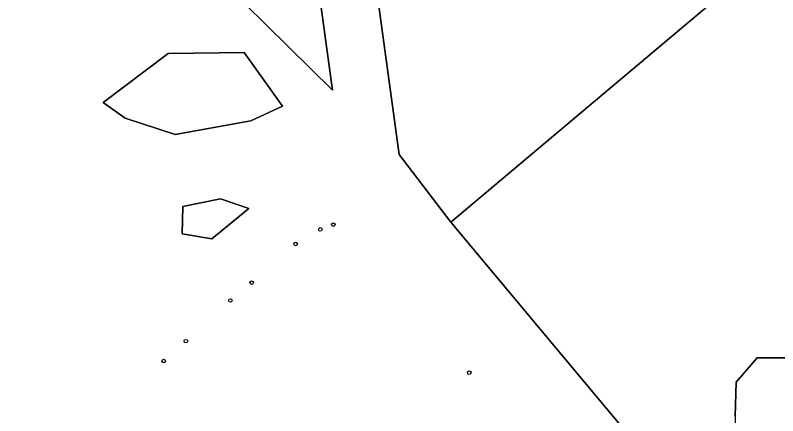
# Model space of a CAD drawing. Extents: x 154324 to 155744, y 382937 to 384188.
# Drawn here: x 155398.2 to 155608, y 383868.7 to 383978.8 of the extents above; entities that cross this region are included whole.
import ezdxf

# ---------------------------------------------------------------- set-up
doc = ezdxf.new("R2010")
doc.units = 0
for name, color, linetype in [('IMGEO_Boom', 7, 'Continuous'), ('IMGEO_Gemengd_bos', 7, 'Continuous'), ('IMGEO_Grasland_agrarisch', 7, 'Continuous'), ('IMGEO_Groenvoorziening', 7, 'Continuous'), ('IMGEO_Naaldbos', 7, 'Continuous')]:
    doc.layers.add(name, color=color, linetype=linetype)

msp = doc.modelspace()

# ---------------------------------------------------------------- linework, layer by layer
at = {"layer": 'IMGEO_Boom'}
for centre in [(155485.7, 383921.28), (155482.11, 383919.95), (155475.33, 383915.96), (155463.22, 383905.32), (155457.37, 383900.4), (155445.13, 383889.22), (155439.01, 383883.77), (155523.08, 383880.58)]:
    msp.add_circle(centre, 0.489, dxfattribs=at)
at = {"layer": 'IMGEO_Gemengd_bos'}
msp.add_lwpolyline([(155604.81, 384008.8), (155557.48, 384022.74), (155492.15, 384025.64), (155503.77, 383940.57), (155517.99, 383921.98), (155605.68, 383995.73)], close=True, dxfattribs=at)
for points in [[(155653.17, 383982.04), (155634.86, 383993.85), (155618.61, 384003.14), (155604.81, 384008.8), (155605.68, 383995.73), (155517.99, 383921.98), (155566.92, 383863.48)], [(155596.25, 383868.7), (155596.54, 383877.99), (155602.34, 383884.67), (155611.93, 383884.67), (155633.12, 383881.77), (155641.25, 383873.64), (155649.67, 383866.38)]]:
    msp.add_lwpolyline(points, dxfattribs=at)
at = {"layer": 'IMGEO_Grasland_agrarisch'}
msp.add_lwpolyline([(155566.92, 383863.48), (155517.99, 383921.98), (155503.77, 383940.57), (155492.15, 384025.64), (155476.18, 384025.93), (155485.42, 383958.21), (155443.14, 383999.96), (155430.54, 384012.74), (155416.04, 384021.62), (155416.66, 384027.67), (155398.18, 384032.56)], dxfattribs=at)
for points in [[(155461.12, 383968.57), (155471.71, 383953.89), (155462.97, 383949.79), (155442.2, 383946.08), (155428.45, 383950.58), (155422.36, 383954.81), (155440.22, 383968.31)], [(155454.64, 383928.35), (155462.44, 383925.71), (155452.26, 383917.37), (155444.06, 383918.7), (155444.32, 383926.24)]]:
    msp.add_lwpolyline(points, close=True, dxfattribs=at)
at = {"layer": 'IMGEO_Groenvoorziening'}
msp.add_lwpolyline([(155641.25, 383873.64), (155633.12, 383881.77), (155611.93, 383884.67), (155602.34, 383884.67), (155596.54, 383877.99), (155596.25, 383868.7), (155596.25, 383865.22), (155606.41, 383862.32), (155634.28, 383857.09), (155685.68, 383837.34), (155691.19, 383797.27), (155695.84, 383786.53), (155696.47, 383801.9), (155699.36, 383849.11), (155699.69, 383865.45), (155697.88, 383875.88), (155697.84, 383873.39)], dxfattribs=at)
at = {"layer": 'IMGEO_Naaldbos'}
for points in [[(155416.04, 384021.62), (155430.54, 384012.74), (155443.14, 383999.96), (155485.42, 383958.21), (155476.18, 384025.93), (155416.66, 384027.67)], [(155422.36, 383954.81), (155428.45, 383950.58), (155442.2, 383946.08), (155462.97, 383949.79), (155471.71, 383953.89), (155461.12, 383968.57), (155440.22, 383968.31)], [(155462.44, 383925.71), (155454.64, 383928.35), (155444.32, 383926.24), (155444.06, 383918.7), (155452.26, 383917.37)]]:
    msp.add_lwpolyline(points, close=True, dxfattribs=at)

doc.saveas('drawing.dxf')
